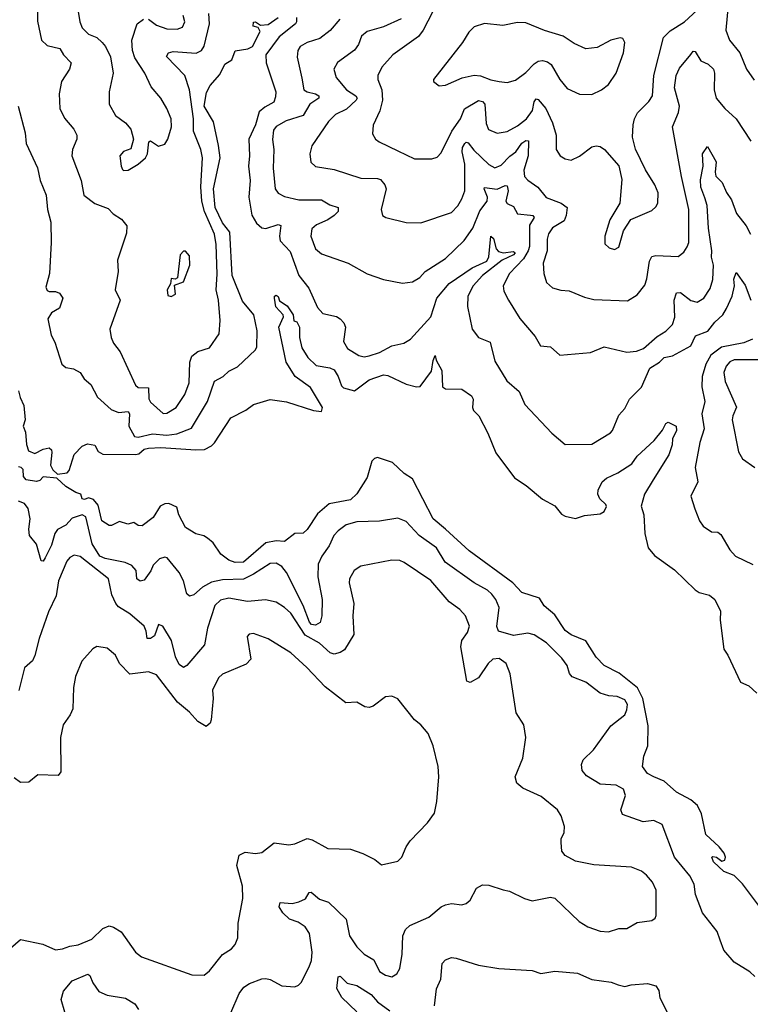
# Model space of a CAD drawing. Extents: x 1443846 to 1577407, y 839182 to 927291.
# Tile 301 of 535: x 1543811 to 1547353, y 845202 to 849975. Entities that reach past the tile are written whole.
import ezdxf

# ---------------------------------------------------------------- set-up
doc = ezdxf.new("R2010")
doc.units = 0

msp = doc.modelspace()

# ---------------------------------------------------------------- linework, layer by layer
at = {"layer": '0CON20XD'}
for points in [[(1543899.6, 850085), (1543897.4, 849967.4), (1543917.5, 849875), (1543945, 849849.1), (1544005.5, 849835.5), (1544023.3, 849805), (1544060.5, 849765), (1544052.5, 849735), (1544014.4, 849675), (1544003.3, 849615), (1544005.5, 849545), (1544028.2, 849498.2), (1544074.5, 849445), (1544088.9, 849415), (1544088.6, 849395), (1544067.8, 849345), (1544063.8, 849315), (1544110, 849195), (1544122.5, 849125), (1544175, 849084.3), (1544239.8, 849059.8), (1544265, 849034.2), (1544305, 849008.8), (1544330, 848975), (1544329.1, 848940.9), (1544285, 848810), (1544289.4, 848755), (1544274.3, 848665), (1544297.8, 848615), (1544248.9, 848475), (1544254, 848434), (1544266.4, 848406.4), (1544298.1, 848365), (1544372.9, 848202.9), (1544385, 848192), (1544435, 848191.1), (1544437.6, 848137.6), (1544445, 848121.2), (1544506.8, 848066.8), (1544525, 848067.8), (1544569.2, 848095), (1544611.5, 848158.5), (1544632.1, 848215), (1544636.8, 848315), (1544646.1, 848343.9), (1544675, 848367.3), (1544732, 848385), (1544778.6, 848451.4), (1544783.4, 848516.6), (1544775.4, 848615), (1544763.6, 848665), (1544768.6, 848741.4), (1544763.6, 848885), (1544755.6, 848935), (1544706.9, 849045), (1544694.4, 849095), (1544689.6, 849165), (1544698, 849305), (1544690, 849345), (1544653.3, 849435), (1544654.3, 849495), (1544634.8, 849635), (1544612, 849705), (1544523.1, 849796.9), (1544532, 849815), (1544555, 849820.8), (1544667, 849813), (1544692.5, 849825), (1544705, 849845.8), (1544731.2, 849955), (1544728.9, 850005)], [(1545834.5, 850055), (1545766.6, 849923.4), (1545745, 849893.3), (1545619.4, 849805), (1545566.9, 849745), (1545546.9, 849705), (1545547.5, 849685), (1545567.3, 849635), (1545569.7, 849585), (1545557.4, 849532.6), (1545524.1, 849464.1), (1545521.7, 849421.7), (1545535.5, 849395.5), (1545553, 849383), (1545645, 849339.4), (1545725, 849300), (1545809.1, 849300.9), (1545835, 849309.2), (1545855, 849330), (1545906, 849434), (1545947.4, 849495), (1545967.7, 849542.3), (1546035, 849582.8), (1546055, 849579.1), (1546066.2, 849565), (1546072.1, 849472.1), (1546083.1, 849443.1), (1546125, 849424.6), (1546175, 849432.9), (1546225, 849459.6), (1546267.3, 849495), (1546296.9, 849535), (1546305, 849576.2), (1546315, 849591.5), (1546325, 849588.5), (1546361.2, 849545), (1546394.7, 849474.7), (1546412.5, 849415), (1546412.5, 849345), (1546431.2, 849315), (1546455, 849300), (1546485, 849294.2), (1546525, 849312.9), (1546585, 849359.2), (1546605, 849364.2), (1546625, 849360.8), (1546646, 849345), (1546715.8, 849265.8), (1546729.3, 849200.7), (1546720, 849085), (1546672.5, 849005), (1546648, 848925), (1546648.3, 848888.3), (1546669.3, 848869.3), (1546695, 848861.2), (1546715, 848872.5), (1546738.1, 848951.9), (1546773, 849007), (1546875, 849050.8), (1546895, 849068), (1546904.3, 849085), (1546905.7, 849135), (1546890.6, 849175), (1546845, 849246.7), (1546796.6, 849346.6), (1546782.5, 849405), (1546784.6, 849465.4), (1546790.9, 849495), (1546805.9, 849524.1), (1546861.2, 849578.8), (1546878.2, 849605), (1546884.7, 849705), (1546931.8, 849888.2), (1546965, 849921.2), (1547034.4, 849965), (1547095, 850020.5)], [(1547246, 850046), (1547234.7, 849924.7), (1547251.1, 849875), (1547302.7, 849815), (1547334.4, 849735), (1547371.7, 849681.7)], [(1543803.2, 849555), (1543837.2, 849427.2), (1543842.7, 849375), (1543896.9, 849256.9), (1543910, 849195), (1543940.4, 849125), (1543946.8, 849055), (1543963.1, 848993.1), (1543964.5, 848895), (1543955.8, 848744.2), (1543937.7, 848677.7), (1543945, 848662.9), (1543955, 848658.1), (1543985, 848657.8), (1544005, 848649.1), (1544021.2, 848625), (1544004, 848576), (1543965, 848554), (1543948, 848525), (1543964.1, 848445.9), (1543982.5, 848412.5), (1544015.5, 848305.5), (1544035, 848288.6), (1544071.8, 848281.8), (1544105, 848264), (1544123.4, 848233.4), (1544156.3, 848206.4), (1544188.2, 848145), (1544255, 848086.2), (1544290.6, 848070.6), (1544337.8, 848075), (1544342.9, 848065), (1544340.4, 848005), (1544368.1, 847955), (1544385, 847951.2), (1544455, 847967.3), (1544525, 847960.6), (1544573.2, 847966.8), (1544643.6, 847995), (1544721.7, 848125), (1544755, 848222.5), (1544797.8, 848245), (1544825, 848270.8), (1544867.7, 848292.3), (1544955, 848374), (1544961.5, 848388.5), (1544962.8, 848467.2), (1544946.2, 848545), (1544891.3, 848611.3), (1544841, 848735), (1544830.2, 848945), (1544795, 848989.6), (1544759.1, 849065), (1544751.2, 849155), (1544782.3, 849305), (1544774.7, 849365.3), (1544750.5, 849480.5), (1544704.8, 849555), (1544717.4, 849622.6), (1544735, 849656), (1544781.2, 849708.8), (1544805, 849758.8), (1544840.2, 849779.8), (1544855.3, 849824.7), (1544917.1, 849832.9), (1544940.6, 849845), (1544976.9, 849916.9), (1544967.7, 849937.7), (1544942.7, 849942.7), (1544945, 849963.3), (1544955, 849963.8), (1544978.6, 849948.6), (1545015, 849951.8), (1545064.4, 849985)], [(1544095, 850014), (1544102.7, 849965), (1544114.7, 849934.7), (1544144.1, 849904.1), (1544185, 849887.9), (1544211.2, 849865), (1544227.5, 849845), (1544251.2, 849795), (1544264.5, 849715), (1544245.6, 849625), (1544245.6, 849565), (1544275, 849510.8), (1544325, 849474.3), (1544350.8, 849445), (1544362.5, 849395), (1544350.5, 849349.5), (1544315, 849335.6), (1544297.1, 849315), (1544302.5, 849265), (1544309.5, 849249.5), (1544315, 849244.3), (1544336.7, 849245), (1544385, 849274.3), (1544421.2, 849305), (1544431.4, 849325), (1544436.7, 849383.3), (1544445, 849387.5), (1544485, 849361.9), (1544515, 849370.8), (1544530, 849395), (1544546.8, 849455), (1544546.2, 849495), (1544525, 849544), (1544495.6, 849595), (1544449.1, 849649.1), (1544417.8, 849715), (1544369.2, 849789.2), (1544358.9, 849825), (1544354.6, 849875), (1544380, 849955), (1544412, 849978)], [(1544435, 849976.9), (1544475, 849948.9), (1544525, 849931.3), (1544575, 849928.5), (1544601.1, 849938.9), (1544611.2, 849965), (1544603.6, 849995)], [(1545152.5, 849985), (1545153.3, 849965), (1545147.5, 849955), (1545068.5, 849891.5), (1545004.3, 849805), (1545005.6, 849765), (1545052.4, 849625), (1545050.9, 849600.9), (1545042.7, 849575), (1544999.1, 849550.9), (1544971.9, 849528.1), (1544953.6, 849465), (1544922, 849395), (1544925.7, 849315.7), (1544920.5, 849265), (1544927.9, 849195), (1544921.3, 849115), (1544937.1, 849027.1), (1544959.1, 848989.1), (1544985, 848965.9), (1545005, 848962.8), (1545065, 848982.7), (1545077.8, 848977.8), (1545070.3, 848925), (1545073.2, 848903.2), (1545121.7, 848851.7), (1545164.7, 848734.7), (1545213.1, 848673.1), (1545255, 848579.2), (1545281.3, 848551.3), (1545346.3, 848536.3), (1545365.3, 848525.3), (1545381.9, 848505), (1545390.5, 848485), (1545381.1, 848415), (1545401.1, 848381.1), (1545455, 848347.1), (1545481.5, 848341.5), (1545505, 848346.2), (1545555, 848361.5), (1545615, 848393.8), (1545672.8, 848407.2), (1545705, 848425.6), (1545805, 848534.5), (1545834.1, 848625), (1545893.1, 848696.9), (1546005, 848771.7), (1546075.8, 848805), (1546085.6, 848825), (1546095, 848925.8), (1546108.4, 848915), (1546121.5, 848865), (1546131.7, 848851.7), (1546155, 848845.5), (1546205, 848850.9), (1546212.2, 848845), (1546205, 848834.8), (1546150.1, 848809.9), (1546054.4, 848735.6), (1546009.8, 848685), (1545984.1, 848635), (1545981.8, 848585), (1546004.2, 848475), (1546035.8, 848435), (1546092.4, 848412.4), (1546115, 848319.2), (1546172.9, 848225), (1546232.9, 848172.9), (1546259.6, 848109.6), (1546390.3, 847970.3), (1546455, 847916), (1546585, 847917.5), (1546675, 847972.5), (1546685, 847984), (1546715, 848058.6), (1546745, 848090), (1546767.3, 848135), (1546825, 848194.2), (1546866.3, 848285), (1546913.3, 848315), (1546935, 848337.1), (1546976.2, 848345), (1547065, 848394.7), (1547087.8, 848442.3), (1547146.5, 848465), (1547180.7, 848509.3), (1547219.7, 848545), (1547237.5, 848575)], [(1545363.4, 849976.6), (1545316.9, 849923.1), (1545266.2, 849883.9), (1545205, 849864.6), (1545171.1, 849845), (1545159.6, 849825), (1545156.9, 849793.1), (1545178.2, 849691.8), (1545188.5, 849635), (1545204.2, 849625), (1545244.8, 849614.8), (1545261.4, 849605), (1545261.4, 849595), (1545218.2, 849565), (1545185, 849510.7), (1545103.1, 849485), (1545055, 849456.9), (1545041.2, 849438.8), (1545036, 849394), (1545044, 849345), (1545040, 849255), (1545048.9, 849155), (1545064.6, 849134.6), (1545095, 849118.2), (1545165, 849101.8), (1545275, 849101.8), (1545315, 849076.7), (1545354.4, 849064.4), (1545354.4, 849045), (1545335.5, 849025), (1545305.2, 849004.8), (1545249.4, 848980.6), (1545228.1, 848961.9), (1545222.3, 848925), (1545244.8, 848864.8), (1545275, 848840), (1545403.8, 848795), (1545495, 848742.9), (1545575, 848715.8), (1545667.3, 848697.3), (1545715, 848704.4), (1545750.8, 848725), (1545776.4, 848753.6), (1545875, 848817.3), (1545965, 848904.5), (1546007.3, 848965), (1546042, 849048), (1546077.7, 849095), (1546079.5, 849115), (1546062.3, 849155), (1546065, 849160.8), (1546125, 849153.7), (1546165, 849170.7), (1546175, 849169.4), (1546178.4, 849145), (1546168.5, 849095), (1546173.5, 849083.5), (1546205, 849070), (1546225, 849034.2), (1546287.9, 849027.9), (1546299.2, 849025), (1546305.3, 849015.3), (1546281.8, 848978.2), (1546281.9, 848875), (1546275.8, 848855), (1546253.8, 848816.2), (1546185.5, 848745), (1546155.5, 848685), (1546158.6, 848658.6), (1546180, 848615), (1546236.1, 848526.1), (1546309.8, 848439.8), (1546335, 848393.3), (1546385, 848389.2), (1546428.8, 848348.8), (1546578.1, 848361.9), (1546645, 848389.2), (1546755, 848363.6), (1546801.4, 848368.6), (1546835, 848380.9), (1546900.6, 848439.4), (1546942.9, 848465), (1546975, 848497.5), (1546987.7, 848532.3), (1546984.3, 848615), (1546995, 848651.4), (1547015, 848651.8), (1547065, 848613.1), (1547095, 848605.4), (1547127.8, 848625), (1547157.8, 848672.2), (1547170.5, 848715), (1547174.3, 848784.3), (1547164.3, 848824.3), (1547166.7, 848855), (1547149.8, 848965), (1547144, 849075), (1547132, 849112), (1547113.7, 849163.7), (1547111.2, 849198.8), (1547123.9, 849265), (1547120.7, 849325), (1547145, 849360), (1547186.5, 849286.5), (1547182, 849235), (1547186.3, 849216.3), (1547215.6, 849185), (1547236.6, 849136.6), (1547260.9, 849100.9), (1547286.2, 849035), (1547333.5, 848975), (1547353.9, 848935)], [(1545661.2, 849978.8), (1545575, 849940.9), (1545495, 849917.3), (1545467.8, 849895), (1545452.9, 849855), (1545435, 849827.3), (1545352, 849768), (1545333.5, 849735), (1545344.7, 849694.7), (1545396.2, 849635), (1545440.4, 849605), (1545446.4, 849595), (1545443.1, 849585), (1545395, 849541.2), (1545342.5, 849515), (1545308.3, 849481.7), (1545226.9, 849363.1), (1545218.5, 849325), (1545222.2, 849285), (1545245, 849263.6), (1545335, 849248.1), (1545465, 849206.7), (1545545, 849204.6), (1545559.5, 849199.5), (1545581.5, 849175), (1545588.2, 849155), (1545564.1, 849054.1), (1545570, 849025), (1545585.9, 849015.9), (1545685, 848992), (1545755, 848990.6), (1545905, 849040.5), (1545935, 849073.1), (1545955, 849105.8), (1545968.4, 849145), (1545968.3, 849275), (1545956.8, 849335), (1545958.4, 849355), (1545968.9, 849375), (1545975, 849380.5), (1545985, 849377.8), (1546012.1, 849342.1), (1546085, 849272.3), (1546115, 849257.2), (1546145, 849269.7), (1546186.6, 849313.4), (1546215.8, 849334.2), (1546245, 849377), (1546265, 849388.6), (1546278.2, 849388.2), (1546275.8, 849315), (1546255.7, 849245), (1546258.5, 849215), (1546275, 849196.4), (1546322.8, 849162.8), (1546363.5, 849113.5), (1546435.2, 849085.2), (1546464.4, 849065), (1546460.6, 849025), (1546450.6, 848999.4), (1546394.1, 848965.9), (1546375, 848936.2), (1546368.8, 848911.2), (1546368.2, 848855), (1546348.5, 848795), (1546351.8, 848745), (1546365, 848701.2), (1546393.8, 848675), (1546434.6, 848664.6), (1546475, 848660.5), (1546549.4, 848629.4), (1546595, 848618.2), (1546758, 848612), (1546805, 848641.9), (1546841.5, 848688.5), (1546851.9, 848718.1), (1546863.5, 848805), (1546875, 848826.5), (1546895, 848831.8), (1547002.9, 848827.1), (1547031.2, 848848.8), (1547046.6, 848873.4), (1547054.6, 848895.4), (1547055.3, 849055), (1547018.8, 849215), (1546975.5, 849455), (1547003.9, 849525), (1547009.7, 849555), (1546985.7, 849645), (1546992.9, 849705), (1547009.6, 849740.4), (1547063.9, 849806.1), (1547075, 849822), (1547085, 849820.8), (1547112.5, 849775), (1547148.7, 849758.7), (1547174.2, 849735), (1547179.1, 849715), (1547177.2, 849635), (1547187.9, 849595), (1547228.5, 849545), (1547284.4, 849495), (1547355, 849386.2)], [(1546585, 849612.9), (1546631.2, 849635), (1546665, 849660.8), (1546702.5, 849715), (1546738.8, 849815), (1546744, 849865), (1546735, 849883.3), (1546722.7, 849887.3), (1546677.5, 849875), (1546610, 849840), (1546555, 849834.4), (1546498.9, 849858.9), (1546445, 849895.8), (1546355, 849921.9), (1546265, 849958.9), (1546225, 849960.6), (1546153.7, 849946.3), (1546064.4, 849955.6), (1546015, 849940), (1545989.2, 849915), (1545957.5, 849865), (1545817.5, 849685), (1545817.5, 849675), (1545845, 849654), (1545875, 849658), (1545956.9, 849693.1), (1546015, 849705.5), (1546045, 849702.9), (1546095, 849682.7), (1546135.5, 849675.5), (1546175, 849670), (1546215, 849681.4), (1546265, 849719.4), (1546305, 849761.5), (1546325, 849773.5), (1546345, 849776.5), (1546370, 849770), (1546387.8, 849757.8), (1546429.1, 849685), (1546465, 849641.1), (1546525, 849614.4), (1546585, 849612.9)], [(1544545, 848633.8), (1544566.2, 848645), (1544562.5, 848687.5), (1544605.5, 848704.5), (1544635.8, 848785), (1544635, 848830), (1544615, 848852.5), (1544605, 848852.5), (1544588.8, 848835), (1544575.8, 848724.2), (1544565, 848717.5), (1544545, 848720), (1544542.5, 848695), (1544526, 848665), (1544528.8, 848638.8), (1544545, 848633.8)], [(1547237.5, 848575), (1547265.4, 848635), (1547275.5, 848685), (1547272.6, 848717.4), (1547285, 848748.8), (1547327.6, 848687.6), (1547354.7, 848614.7)], [(1543806.1, 848176.1), (1543813, 848143), (1543831.2, 848105), (1543838, 848035), (1543828, 848005), (1543839.2, 847975), (1543844.2, 847915), (1543854.3, 847884.3), (1543885, 847872.5), (1543925, 847893.3), (1543955, 847900), (1543965, 847890), (1543966.8, 847876.8), (1543961.1, 847815), (1543972.7, 847792.7), (1543995, 847771.2), (1544042, 847778), (1544050.7, 847789.3), (1544075, 847867.5), (1544115, 847907.5), (1544140.7, 847919.3), (1544175, 847912.5), (1544192.3, 847882.3), (1544215, 847868.8), (1544372.9, 847867.1), (1544389.4, 847870.6), (1544415, 847892.4), (1544435, 847897.4), (1544495, 847901), (1544665, 847889.6), (1544707.8, 847892.2), (1544740.8, 847909.2), (1544755, 847923.3), (1544835, 848045.8), (1544908.2, 848081.8), (1544945, 848110), (1545025.5, 848134.5), (1545105, 848122.8), (1545235, 848080.8), (1545275, 848076), (1545278.5, 848095), (1545221.7, 848191.7), (1545145.9, 848245), (1545102.7, 848315), (1545067.3, 848485), (1545090, 848535), (1545089.2, 848545), (1545053.6, 848583.6), (1545046, 848625), (1545046.7, 848635), (1545055, 848639.2)], [(1545055, 848639.2), (1545065, 848632.5), (1545071.5, 848611.5), (1545108, 848588), (1545137.5, 848545), (1545140, 848515), (1545155, 848510), (1545167.5, 848485), (1545167.1, 848435), (1545179.5, 848385), (1545208.2, 848338.2), (1545248.8, 848298.8), (1545315, 848287.4), (1545335, 848277.3), (1545355, 848244.7), (1545370.8, 848200.8), (1545380.8, 848190.8), (1545435, 848176.7), (1545505, 848229.2), (1545575, 848253.2), (1545595, 848250.4), (1545685, 848208.7), (1545735, 848195.6), (1545753.2, 848196.8), (1545808, 848272), (1545815, 848322.5), (1545825, 848347.5), (1545830, 848325), (1545857.7, 848275), (1545860, 848195), (1545875, 848186), (1545954.1, 848184.1), (1546001.7, 848151.7), (1546008.8, 848135), (1546005.9, 848095.9), (1546010.9, 848080.9), (1546037.5, 848055), (1546081.3, 847971.3), (1546119.4, 847875), (1546209.5, 847755), (1546266.7, 847716.7), (1546345, 847650.8), (1546405, 847618.8), (1546437.7, 847577.7), (1546455, 847568), (1546505, 847557.5), (1546548.3, 847571.7), (1546625, 847580), (1546645, 847591.2), (1546655.6, 847615), (1546651.9, 847625), (1546622.9, 847652.9), (1546613.2, 847675), (1546615.8, 847695), (1546634.8, 847735), (1546655, 847752.2), (1546711, 847779), (1546777.7, 847822.3), (1546805, 847859.2), (1546886.7, 847935), (1546926.7, 847985), (1546942.7, 848017.3), (1546955, 848023.3), (1546993.3, 848005), (1546995, 847983.3), (1546976.4, 847943.6), (1546974.5, 847914.5), (1546958.2, 847865), (1546882.7, 847745), (1546839.6, 847675), (1546823.9, 847616.1), (1546836.4, 847575), (1546841.1, 847485), (1546858.1, 847415), (1546888.2, 847378.2), (1546985, 847308.6), (1547085, 847211.2), (1547105, 847198.8), (1547155, 847185.7), (1547180.8, 847165), (1547207.8, 847107.8), (1547207.3, 847065), (1547224.5, 846924.5), (1547244, 846895), (1547304.5, 846764.5), (1547345, 846746.2), (1547385, 846710.6)], [(1547363.4, 848426.6), (1547322.1, 848407.9), (1547213.1, 848386.9), (1547160.8, 848349.2), (1547136.6, 848305), (1547120, 848245), (1547118.1, 848195), (1547131.6, 848125), (1547118.4, 848065), (1547128.5, 847991.5), (1547108.9, 847925), (1547085.7, 847805), (1547099.2, 847735), (1547064.2, 847665), (1547083.4, 847603.4), (1547106, 847545), (1547125, 847520), (1547165, 847492.5), (1547195, 847490.8), (1547209.8, 847479.8), (1547254.2, 847405), (1547280.8, 847375), (1547364.6, 847334.6)], [(1547404.2, 848325.8), (1547275, 848325.8), (1547254, 848316), (1547235.3, 848294.7), (1547224.7, 848265), (1547230.7, 848220.7), (1547286.5, 848096.5), (1547267.3, 848055), (1547264.6, 848035), (1547295, 847880), (1547315, 847845.7), (1547374.4, 847804.4)], [(1547431.1, 845631.1), (1547315, 845785.6), (1547275, 845826.2), (1547225, 845846.7), (1547175, 845892.5), (1547166.7, 845915), (1547170.8, 845919.2), (1547188.8, 845915), (1547215, 845896), (1547229.2, 845900.8), (1547232.5, 845915), (1547225.4, 845935), (1547201.9, 845965), (1547137.6, 846025), (1547115.6, 846125.6), (1547096.8, 846166.8), (1547065, 846192.8), (1546995, 846230), (1546935, 846284), (1546885.6, 846304.4), (1546855, 846321.1), (1546830, 846355), (1546836.7, 846405), (1546855.3, 846454.7), (1546858.2, 846551.8), (1546831.5, 846685), (1546806.5, 846736.5), (1546717.6, 846807.6), (1546644.1, 846844.1), (1546606, 846885), (1546554.8, 846964.8), (1546483.8, 846993.8), (1546455.4, 847015), (1546405, 847089.5), (1546353.4, 847133.4), (1546331.2, 847171.2), (1546245, 847197.9), (1546202.1, 847245), (1545990.7, 847400.7), (1545875, 847505.8), (1545815.4, 847555), (1545715, 847748.9), (1545675, 847774.7), (1545618.1, 847828.1), (1545545, 847852.4), (1545531.3, 847848.7), (1545518, 847835), (1545495, 847755.5), (1545445, 847676), (1545415, 847647.1), (1545311.3, 847628.7), (1545255, 847579.2), (1545205, 847504), (1545185, 847486.2), (1545145, 847483.8), (1545095, 847445.8), (1545055, 847449.2), (1545005, 847439.3), (1544895.5, 847345), (1544855, 847343.9), (1544825.5, 847355), (1544786.5, 847385), (1544748.5, 847438.5), (1544721.9, 847461.9), (1544703.3, 847473.3), (1544665, 847482.2), (1544615, 847512.9), (1544583.3, 847575), (1544572.5, 847612.5), (1544535, 847629.4), (1544515, 847628.5), (1544492.4, 847617.6), (1544458.3, 847561.7), (1544405, 847521.2), (1544385, 847523.3), (1544365, 847537.5), (1544335, 847530), (1544295, 847543.3), (1544257, 847523), (1544245, 847523.3), (1544210, 847545), (1544191.2, 847621.2), (1544169.3, 847649.3), (1544145, 847658), (1544125, 847650), (1544115, 847652.5), (1544107.5, 847675), (1544082.9, 847682.9), (1544035, 847712), (1543992.2, 847752.2), (1543925, 847758.8), (1543908.3, 847741.7), (1543893.6, 847736.4), (1543843.3, 847745), (1543830.3, 847760.3), (1543828.6, 847795), (1543818.8, 847805), (1543805, 847806.8)], [(1547375, 845337.5), (1547350.1, 845360.1), (1547275, 845406.2), (1547223.9, 845465), (1547206.5, 845513.5), (1547191.5, 845555), (1547121.8, 845645), (1547087.3, 845735), (1547080, 845785), (1547059.5, 845825), (1546985, 845915.8), (1546925, 846074), (1546885, 846092.9), (1546833, 846087), (1546732.7, 846122.7), (1546724.5, 846145), (1546747.8, 846215), (1546737.5, 846245), (1546702.5, 846265), (1546625, 846270), (1546559.5, 846309.5), (1546538.5, 846335), (1546534.4, 846365), (1546543.2, 846386.8), (1546593.4, 846436.6), (1546677.4, 846552.6), (1546744.3, 846605), (1546755, 846630), (1546758, 846655), (1546745, 846677.9), (1546706.7, 846695), (1546667.3, 846697.3), (1546625, 846711.1), (1546555, 846764.4), (1546489.7, 846789.7), (1546476.4, 846806.4), (1546464.5, 846845), (1546439.6, 846879.6), (1546364.1, 846954.1), (1546305, 846993.5), (1546275, 847000.8), (1546205, 846989.6), (1546131.7, 847011.7), (1546124.1, 847034.1), (1546135.3, 847125), (1546118.7, 847165), (1546099.7, 847189.7), (1546079, 847209), (1546014.3, 847245), (1545873.1, 847345), (1545832.5, 847415), (1545746.9, 847475), (1545685, 847542), (1545645, 847558.8), (1545555.6, 847544.4), (1545445, 847540.4), (1545394.1, 847525.9), (1545355, 847497.3), (1545334.8, 847475.2), (1545311.6, 847425), (1545275.4, 847375), (1545258.9, 847335), (1545257.1, 847275), (1545277.3, 847165), (1545276.4, 847085), (1545267.4, 847052.6), (1545245, 847040), (1545225, 847042.8), (1545216.8, 847055), (1545185.1, 847135.1), (1545104.1, 847295), (1545081.5, 847325), (1545055, 847340.3), (1545025, 847339.7), (1544945, 847286.9), (1544896.4, 847263.6), (1544795, 847259.6), (1544741.5, 847248.5), (1544696.7, 847225), (1544655, 847186.9), (1544635, 847181.4), (1544622.3, 847192.3), (1544605.6, 847255), (1544584.4, 847295), (1544526.6, 847366.6), (1544515, 847370), (1544488.3, 847361.7), (1544458.3, 847331.7), (1544447.2, 847302.7), (1544415, 847258.1), (1544395, 847253.5), (1544378.9, 847265), (1544375.9, 847305), (1544355, 847329.2), (1544323.3, 847343.3), (1544225, 847362.6), (1544200, 847375), (1544162.4, 847435), (1544131.8, 847565), (1544115, 847574.8), (1544065, 847558.8), (1544035, 847524.6), (1543995, 847503.5), (1543982.5, 847485), (1543965, 847427.1), (1543935, 847366.2), (1543925, 847350), (1543915, 847352.5), (1543892.9, 847432.9), (1543858.9, 847475), (1543855.5, 847505), (1543862.4, 847555), (1543853.1, 847605), (1543835, 847629.6), (1543805, 847640.7)], [(1544835, 845160.6), (1544875, 845254.2), (1544897.8, 845285), (1544925, 845303.6), (1544985, 845325.5), (1545005, 845326.9), (1545025, 845322.9), (1545081.7, 845291.7), (1545145, 845286.7), (1545162.5, 845295), (1545175, 845307.5), (1545215, 845383.3), (1545225.6, 845415), (1545229.6, 845455), (1545215.9, 845545), (1545195, 845577.2), (1545160.7, 845600.7), (1545118.9, 845615), (1545086.5, 845645), (1545069.2, 845675), (1545074.2, 845695.8), (1545131.7, 845691.7), (1545165, 845698.7), (1545196.2, 845713.8), (1545215, 845744), (1545224.4, 845745.6), (1545265, 845712.5), (1545307.6, 845697.6), (1545394.4, 845615), (1545410, 845535), (1545445, 845480.6), (1545481.4, 845445), (1545527.7, 845417.7), (1545555, 845362.2), (1545585, 845342.9), (1545615, 845336.2), (1545639.7, 845350.3), (1545654.5, 845375.5), (1545665.5, 845445), (1545668.9, 845535), (1545681.9, 845565), (1545702.5, 845585), (1545795, 845624.4), (1545855, 845674.3), (1545875, 845684.2), (1545905, 845690.8), (1545955, 845684), (1545975, 845691.2), (1545995, 845706.7), (1546026.2, 845765), (1546055, 845781.2), (1546085, 845780), (1546155, 845758), (1546185, 845750.8), (1546257.5, 845715), (1546295, 845704), (1546385, 845721.2), (1546405, 845716.2), (1546523.4, 845603.4), (1546565, 845577.1), (1546625, 845557.1), (1546665, 845552.9), (1546715, 845570), (1546755, 845570), (1546805, 845598.8), (1546875, 845608), (1546890.8, 845619.2), (1546897.1, 845632.9), (1546896.5, 845755), (1546878.5, 845795), (1546849, 845829), (1546825, 845847.8), (1546777.6, 845867.6), (1546595, 845878.6), (1546505, 845896.7), (1546455, 845923.3), (1546440, 845945), (1546436.4, 845986.4), (1546436.2, 846005), (1546451.2, 846035), (1546452, 846065), (1546435.6, 846115.6), (1546418, 846145), (1546339.7, 846209.7), (1546250.2, 846250.2), (1546220.8, 846275), (1546212.9, 846305), (1546250.8, 846395), (1546264.3, 846495), (1546255, 846557.5), (1546218, 846615), (1546189.4, 846805), (1546168.6, 846855), (1546135, 846877.8), (1546105, 846875.5), (1546082.2, 846855), (1546035, 846784.2), (1545995, 846762.5), (1545978.8, 846768.8), (1545948.9, 846935), (1545953.8, 846965), (1545981.5, 847005), (1545991.9, 847035), (1545972.9, 847085), (1545945.4, 847115.4), (1545893.4, 847153.4), (1545805, 847257.2), (1545675, 847344.6), (1545653.3, 847353.3), (1545615, 847354.6), (1545465, 847325.6), (1545432.5, 847305), (1545410.8, 847265), (1545408.1, 847245), (1545430.9, 847145), (1545425.4, 847085), (1545430.6, 846995), (1545385, 846921.2), (1545365, 846906.9), (1545335, 846900), (1545316.4, 846906.4), (1545265, 846953.1), (1545195, 846992.3), (1545125, 847098.2), (1545095, 847126.1), (1545055, 847150.9), (1545003.6, 847163.6), (1544915, 847154.1), (1544825, 847170.4), (1544785, 847160.6), (1544757.3, 847135), (1544722.2, 847025), (1544707.8, 846945), (1544621.4, 846845), (1544605, 846835.7), (1544585, 846849.2), (1544566.5, 846886.5), (1544546.8, 846965), (1544505, 847036), (1544485, 847043.8), (1544465, 846987.9), (1544445, 846974.8), (1544428.9, 846975), (1544425, 847011.2), (1544414.4, 847035), (1544345.3, 847095.3), (1544289.6, 847129.6), (1544276.9, 847145), (1544257.4, 847187.4), (1544242.2, 847265), (1544105, 847372.5), (1544075, 847379.2), (1544055, 847368.5), (1544040, 847350), (1543998.8, 847255), (1543988.3, 847181.7), (1543950.4, 847105), (1543905.4, 846975), (1543885, 846893.3), (1543873.1, 846866.9), (1543835, 846832.5), (1543807.1, 846722.9)], [(1543766.7, 845475), (1543815, 845516), (1543924.2, 845494.2), (1543985, 845466.9), (1544018.9, 845471.1), (1544055, 845484.5), (1544095, 845490), (1544161.3, 845518.7), (1544215, 845570), (1544245, 845582), (1544266.8, 845576.8), (1544303.2, 845553.2), (1544372, 845455), (1544401.7, 845431.7), (1544645, 845346), (1544705, 845344), (1544731.2, 845365), (1544795, 845443.8), (1544838.3, 845471.7), (1544855, 845492.5), (1544868.8, 845525), (1544870.8, 845595), (1544892.2, 845715), (1544891.1, 845775), (1544864.5, 845875), (1544875, 845926), (1544905, 845940), (1544955, 845932.9), (1544985, 845937.5), (1545045, 845985.7), (1545115.7, 845975.7), (1545145, 845980.6), (1545205, 846006), (1545229.3, 845999.3), (1545305, 845957.5), (1545415, 845954.2), (1545475, 845934), (1545532.5, 845905), (1545565, 845878.8), (1545645, 845896.7), (1545664.1, 845915.9), (1545684.4, 845965.6), (1545703.8, 845995), (1545788.3, 846081.7), (1545821.7, 846128.3), (1545833.3, 846185), (1545843.8, 846305), (1545839.2, 846355), (1545815.8, 846455), (1545791.4, 846515), (1545756.3, 846556.3), (1545725, 846581.2), (1545645, 846683.3), (1545615, 846696.2), (1545585, 846692), (1545525, 846647.5), (1545505, 846640.6), (1545484.6, 846644.6), (1545445, 846667.5), (1545393, 846663), (1545291.3, 846741.3), (1545203.1, 846835), (1545125, 846906.7), (1545015, 846973.1), (1544945, 847000), (1544923.1, 846996.9), (1544914.4, 846985), (1544931.4, 846875), (1544908.7, 846851.3), (1544795, 846802.5), (1544774.4, 846785), (1544745.6, 846725), (1544748.8, 846685), (1544739.5, 846580.5), (1544734, 846565), (1544715, 846549.2), (1544675, 846573.1), (1544635, 846618.9), (1544576.1, 846666.1), (1544475, 846799.5), (1544435, 846814.5), (1544345, 846803.3), (1544295.8, 846855), (1544275.4, 846895.4), (1544235, 846929.2), (1544185.9, 846935.9), (1544166.2, 846925), (1544112.9, 846865), (1544082, 846792), (1544072.1, 846737.9), (1544068.8, 846635), (1544056.2, 846605), (1544022.7, 846557.3), (1544008.8, 846495), (1544010.3, 846329.7), (1543998.6, 846311.4), (1543900, 846315), (1543855, 846278.8), (1543815, 846277.5), (1543785, 846300.8)], [(1545821.2, 845195), (1545832, 845278), (1545853.5, 845325), (1545859.1, 845400.9), (1545875, 845417.5), (1545905, 845428.6), (1545926.7, 845426.7), (1546035, 845391.9), (1546133.9, 845376.1), (1546295, 845366.9), (1546337.7, 845352.3), (1546405, 845362.9), (1546515, 845353.8), (1546585, 845321.9), (1546678.9, 845308.9), (1546713, 845297), (1546745, 845288), (1546775, 845296.9), (1546855, 845303.3), (1546895, 845292.2), (1546910, 845270), (1546915, 845234), (1546994.7, 845074.7)], [(1544030, 845165), (1544012.2, 845225), (1544024.3, 845265.7), (1544065, 845316.6), (1544141.1, 845348.9), (1544151.3, 845341.3), (1544165.9, 845305.9), (1544195, 845264.6), (1544235, 845247.1), (1544325, 845231.8), (1544369.5, 845205), (1544387.4, 845177.4)], [(1545445.7, 845165.7), (1545372.7, 845235), (1545348.6, 845278.6), (1545354.3, 845335.7), (1545365, 845338.8), (1545398, 845305), (1545445, 845293.5), (1545515, 845250), (1545545.4, 845215), (1545605, 845170.5)]]:
    msp.add_lwpolyline(points, dxfattribs=at)

doc.saveas('drawing.dxf')
